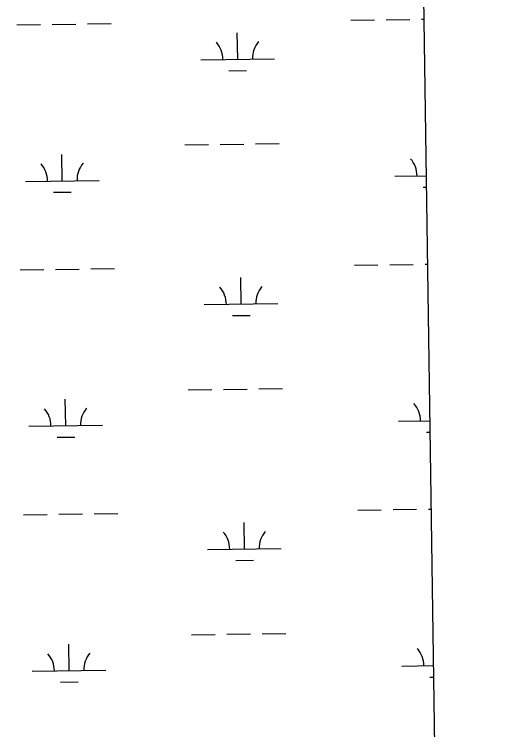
# Model space of a CAD drawing. Extents: x 3767014 to 3805179, y 361544 to 387384.
# Drawn here: x 3802402 to 3803060, y 373531 to 374503 of the extents above; entities that cross this region are included whole.
import ezdxf

# ---------------------------------------------------------------- set-up
doc = ezdxf.new("R2010")
doc.units = 0
doc.layers.add('V-GRID-FRAM', color=7, linetype='Continuous')
doc.layers.add('V-WETL-SWMP', color=7, linetype='Continuous')

msp = doc.modelspace()

# ---------------------------------------------------------------- linework, layer by layer
at = {"layer": 'V-GRID-FRAM'}
msp.add_lwpolyline([(3771006.872, 385146.094), (3802799.803, 385587.734), (3803060.286, 367407.215), (3771251.489, 366965.353), (3771006.872, 385146.094)], dxfattribs=at)
at = {"layer": 'V-WETL-SWMP'}
for p, q in [((3802949.783, 375119.82), (3802976.093, 373283.509)), ((3802859.636, 374494.526), (3802891.633, 374494.97)), ((3802907.631, 374495.192), (3802939.628, 374495.637)), ((3802955.627, 374495.859), (3802958.722, 374495.902)), ((3802405.772, 374488.221), (3802437.768, 374488.665)), ((3802453.767, 374488.888), (3802485.764, 374489.332)), ((3802501.762, 374489.554), (3802533.759, 374489.999)), ((3802705.763, 374441.641), (3802705.263, 374477.638)), ((3802655.768, 374440.947), (3802755.759, 374442.336)), ((3802693.979, 374426.045), (3802717.977, 374426.378)), ((3802633.966, 374325.201), (3802665.963, 374325.645)), ((3802681.961, 374325.868), (3802713.958, 374326.312)), ((3802729.957, 374326.534), (3802761.954, 374326.979)), ((3802467.563, 374276.455), (3802467.063, 374312.451)), ((3802417.568, 374275.76), (3802517.558, 374277.149)), ((3802919.427, 374282.732), (3802961.768, 374283.32)), ((3802957.638, 374267.83), (3802961.989, 374267.89)), ((3802455.778, 374260.859), (3802479.776, 374261.192)), ((3802864.257, 374161.883), (3802896.253, 374162.327)), ((3802912.252, 374162.549), (3802944.249, 374162.994)), ((3802960.247, 374163.216), (3802963.488, 374163.261)), ((3802410.392, 374155.578), (3802442.389, 374156.022)), ((3802458.388, 374156.245), (3802490.385, 374156.689)), ((3802506.383, 374156.911), (3802538.38, 374157.356)), ((3802710.384, 374108.998), (3802709.884, 374144.995)), ((3802660.389, 374108.304), (3802760.379, 374109.693)), ((3802698.6, 374093.402), (3802722.597, 374093.736)), ((3802638.587, 373992.558), (3802670.584, 373993.002)), ((3802686.582, 373993.225), (3802718.579, 373993.669)), ((3802734.577, 373993.891), (3802766.574, 373994.336)), ((3802472.184, 373943.812), (3802471.684, 373979.808)), ((3802924.048, 373950.089), (3802966.534, 373950.679)), ((3802422.189, 373943.117), (3802522.179, 373944.506)), ((3802460.399, 373928.216), (3802484.397, 373928.549)), ((3802962.259, 373935.187), (3802966.755, 373935.25)), ((3802868.877, 373829.24), (3802900.874, 373829.684)), ((3802916.873, 373829.907), (3802948.87, 373830.351)), ((3802964.868, 373830.573), (3802968.254, 373830.62)), ((3802415.013, 373822.935), (3802447.01, 373823.38)), ((3802463.009, 373823.602), (3802495.005, 373824.046)), ((3802511.004, 373824.269), (3802543.001, 373824.713)), ((3802715.005, 373776.355), (3802714.505, 373812.352)), ((3802665.01, 373775.661), (3802765, 373777.05)), ((3802703.221, 373760.759), (3802727.218, 373761.093)), ((3802643.208, 373659.915), (3802675.204, 373660.359)), ((3802691.203, 373660.582), (3802723.2, 373661.026)), ((3802739.198, 373661.248), (3802771.195, 373661.693)), ((3802476.805, 373611.169), (3802476.305, 373647.165)), ((3802928.669, 373617.446), (3802971.3, 373618.038)), ((3802426.809, 373610.474), (3802526.8, 373611.863)), ((3802966.88, 373602.544), (3802971.521, 373602.609)), ((3802465.02, 373595.573), (3802489.018, 373595.906))]:
    msp.add_line(p, q, dxfattribs=at)
for centre, start, end in [((3802650.519, 374441.349), 0.024037, 41.567696), ((3802760.994, 374442.883), 140.024034, 181.567693), ((3802914.178, 374283.134), 0.024037, 41.567696), ((3802412.319, 374276.162), 0.024037, 41.567696), ((3802522.794, 374277.697), 140.024034, 181.567693), ((3802655.14, 374108.706), 0.024037, 41.567696), ((3802765.615, 374110.24), 140.024034, 181.567693), ((3802416.94, 373943.519), 0.024037, 41.567696), ((3802527.415, 373945.054), 140.024034, 181.567693), ((3802918.799, 373950.491), 0.024037, 41.567696), ((3802659.761, 373776.063), 0.024037, 41.567696), ((3802770.236, 373777.598), 140.024034, 181.567693), ((3802923.42, 373617.848), 0.024037, 41.567696), ((3802421.56, 373610.876), 0.024037, 41.567696), ((3802532.036, 373612.411), 140.024034, 181.567693)]:
    msp.add_arc(centre, 35.246, start, end, dxfattribs=at)

doc.saveas('drawing.dxf')
